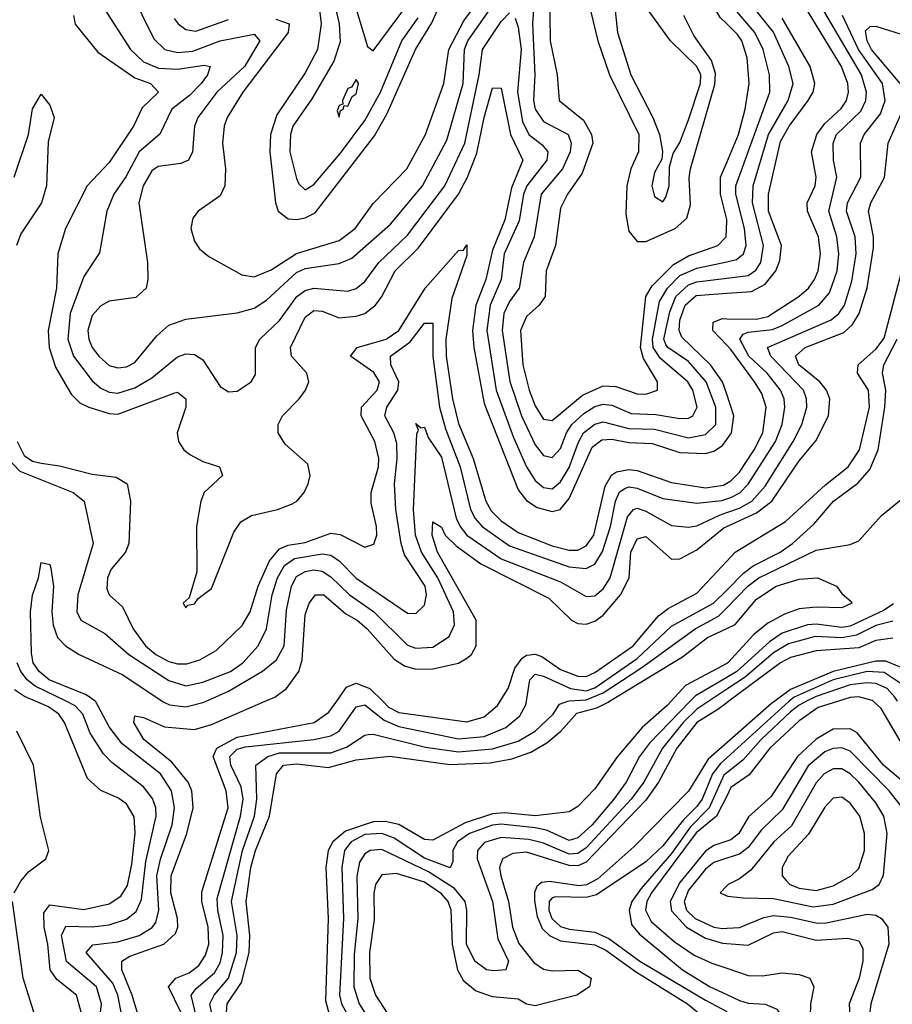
# Model space of a CAD drawing. Header units: inches. Extents: x 884549 to 1028252, y 526810 to 653624.
# Tile 698 of 1056: x 998340 to 1000389, y 579289 to 581600. Entities that reach past the tile are written whole.
import ezdxf

# ---------------------------------------------------------------- set-up
doc = ezdxf.new("R2010")
doc.units = ezdxf.units.IN
doc.header["$MEASUREMENT"] = 0
for name, color, linetype in [('A9597', 7, 'Continuous'), ('A9598', 7, 'Continuous'), ('B0507', 7, 'Continuous'), ('B0508', 7, 'Continuous')]:
    doc.layers.add(name, color=color, linetype=linetype)

msp = doc.modelspace()

# ---------------------------------------------------------------- linework, layer by layer
at = {"layer": 'A9597', "color": 5}
for points, elevation in [([(998484.2, 579270), (998473.3, 579310), (998426.6, 579346.6), (998411, 579370), (998405.6, 579430), (998396.7, 579470), (998396.3, 579503.7), (998410, 579522), (998490, 579511.2), (998550, 579524.4), (998577.4, 579542.6), (998592.4, 579567.6), (998602.7, 579617.3), (998610.6, 579690.6), (998608.5, 579728.5), (998590, 579759.5), (998570, 579773.5), (998530, 579790.8), (998499.1, 579819.1), (998444.6, 579950), (998431.8, 579970), (998407.1, 579987.1), (998376.7, 580000)], 1880), ([(998527.1, 579250), (998532, 579290), (998519.6, 579330), (998449.3, 579389.3), (998437.5, 579450), (998447.7, 579472.3), (998510, 579470.5), (998550, 579474.9), (998590, 579488.2), (998613.4, 579506.6), (998625.3, 579534.7), (998635.9, 579624.1), (998659.7, 579730), (998659, 579750), (998651.5, 579771.5), (998630, 579799.2), (998556, 579856), (998536.7, 579876.7), (998505.1, 579925.1), (998487.6, 579970), (998470, 579989.7), (998448.9, 580000)], 1860), ([(998577.7, 579270), (998570, 579310), (998558.2, 579338.2), (998496, 579410), (998511.7, 579428.3), (998570, 579435.7), (998619.9, 579450), (998651, 579469), (998659.4, 579480.6), (998666, 579510), (998661.6, 579590), (998670.2, 579629.8), (998698, 579710), (998703.4, 579750), (998696.2, 579790), (998670, 579829.9), (998580, 579900), (998550, 579939.7), (998518.7, 579998.7), (998516.8, 580000)], 1840), ([(998621.5, 579250), (998604, 579310), (998579.2, 579370), (998579.3, 579390), (998598.5, 579401.5), (998678, 579430), (998705.1, 579454.9), (998710.6, 579470), (998710.1, 579490), (998694.6, 579550), (998695, 579590), (998731.7, 579690), (998746.7, 579750), (998743.6, 579790), (998735.4, 579810), (998696.9, 579856.9), (998631.1, 579910), (998607.3, 579950), (998610, 579966), (998630, 579961.9), (998679.9, 579939.8), (998750, 579934), (998790, 579945.2), (998915.9, 580000)], 1820), ([(998674.4, 580000), (998677.8, 579997.8), (998691.3, 579991.3), (998730, 579987.2), (998770, 579996.8), (998777.1, 580000)], 1840), ([(998718.1, 579270), (998689.2, 579330), (998706, 579350), (998737.4, 579362.6), (998760, 579380), (998776.1, 579403.9), (998783.5, 579430), (998781.9, 579470), (998767.6, 579530), (998767, 579553), (998828.8, 579750), (998824.6, 579790), (998793.8, 579870), (998802.7, 579890), (998850, 579916.1), (999031.1, 579950), (999065.9, 579974.1), (999084, 580000)], 1780), ([(998758.7, 579241.3), (998742, 579310), (998754, 579326), (998797.1, 579362.9), (998810, 579386.1), (998816.1, 579410), (998817.7, 579450), (998804.6, 579510), (998803.2, 579536.8), (998858.4, 579730), (998864.1, 579770), (998859.3, 579799.3), (998835.2, 579850), (998833.1, 579870), (998850, 579887.4), (998870, 579893.3), (999030, 579910), (999070, 579918.7), (999090.2, 579930), (999130, 579986.6), (999150, 579991.9), (999195.6, 579955.6), (999230, 579941), (999370, 579911.8), (999430, 579917.6), (999481.6, 579938.4), (999513.8, 579966.2), (999528.3, 579991.7), (999529.7, 580000)], 1760), ([(998797.8, 579230), (998786.1, 579290), (998796.6, 579310), (998830.1, 579350), (998848.8, 579410), (998850.6, 579450), (998837, 579530), (998863, 579650), (998891, 579730), (998896.3, 579770), (998893.8, 579850), (998922, 579870), (998950, 579878.8), (999070, 579879.2), (999107.4, 579892.6), (999150, 579920.8), (999158, 579922), (999170, 579922.9), (999292.6, 579892.6), (999370, 579881.4), (999450, 579888.6), (999510, 579906.7), (999550.3, 579930), (999592.4, 579970), (999607.1, 579992.9), (999626.6, 580000)], 1740), ([(998825.6, 579270), (998827.1, 579290), (998860.1, 579339.9), (998878.5, 579410), (998880.3, 579450), (998871.3, 579530), (998882, 579610), (998893, 579650), (998926, 579730), (998942.9, 579830), (998959.4, 579850), (998990, 579852.9), (999064.5, 579844.5), (999130, 579862.3), (999209.1, 579870.9), (999350, 579851.9), (999444.2, 579855.8), (999495, 579865), (999539.6, 579880.4), (999577.7, 579902.3), (999610.4, 579929.6), (999647.7, 579972.3), (999695.1, 579984.9), (999721.7, 579998.3), (999724.4, 580000)], 1720), ([(999869.3, 580000), (999860.2, 579990), (999801.4, 579938.6), (999743.4, 579870), (999690, 579794.5), (999650, 579753.3), (999630, 579740.6), (999550, 579731.3), (999478.3, 579738.3), (999450, 579735.9), (999385.6, 579714.4), (999310, 579674.1), (999290, 579675.8), (999230, 579710.6), (999197.7, 579717.7), (999170, 579717.4), (999104.6, 579695.4), (999074.7, 579670), (999063.7, 579650), (999058.4, 579610), (999064, 579490), (999057.7, 579297.7), (999075.5, 579230)], 1720), ([(999914.4, 580000), (999818.5, 579901.5), (999795.4, 579870), (999763.7, 579810), (999734.5, 579770), (999683.7, 579710), (999650, 579679.2), (999630, 579673.6), (999577.1, 579697.1), (999550, 579703), (999470, 579711.7), (999450, 579709.4), (999396, 579690), (999367.9, 579670), (999356.6, 579650), (999356.4, 579623.6), (999350.6, 579609.4), (999290, 579631.8), (999218.8, 579678.8), (999190, 579689.8), (999150, 579687.4), (999118, 579670), (999102.5, 579650), (999095.8, 579610), (999099.7, 579490), (999090.9, 579310), (999095.2, 579290), (999117.1, 579250)], 1740), ([(999957.6, 580000), (999930, 579981.7), (999897.6, 579950), (999849.5, 579890), (999805, 579810), (999775.6, 579770), (999670, 579655.9), (999650, 579642.6), (999630, 579640.9), (999570, 579666.9), (999535.3, 579675.3), (999470, 579680.3), (999431.1, 579668.9), (999415, 579650), (999413.7, 579630), (999449.7, 579530.3), (999462.3, 579442.3), (999487.4, 579390), (999481.3, 579370), (999453, 579367), (999435.6, 579370), (999408.4, 579390), (999389, 579430), (999390, 579510), (999386, 579530), (999360.5, 579560.5), (999299.4, 579599.4), (999190, 579652.1), (999162.5, 579650), (999150, 579641.8), (999137.8, 579622.2), (999131, 579589), (999133.9, 579490), (999125.4, 579405.4), (999124.1, 579330), (999137.1, 579290), (999174.7, 579230)], 1760), ([(1000000, 579996.1), (999979.2, 579980.7), (999930, 579950), (999882.9, 579890), (999839.6, 579810), (999810, 579768.1), (999670, 579622.4), (999650, 579614.1), (999630, 579614.7), (999530, 579645.6), (999497.3, 579642.7), (999473.1, 579630), (999466.6, 579610), (999469.2, 579590), (999487.8, 579530), (999496.8, 579470), (999511.8, 579431.8), (999547.2, 579387.2), (999570, 579371.5), (999590, 579367.3), (999650, 579368.7), (999681.8, 579350), (999677.9, 579330), (999647.6, 579310), (999550, 579285.5), (999530, 579288.8), (999510, 579300.8), (999450, 579306.5), (999410, 579320.7), (999382.9, 579342.9), (999368.5, 579368.5), (999355.6, 579430), (999352.9, 579510), (999345.5, 579530), (999330, 579548.1), (999290, 579575.1), (999224.2, 579595.8), (999190, 579592.3), (999175.2, 579570), (999170.9, 579549.1), (999172.3, 579487.7), (999160.8, 579410), (999162, 579350), (999174.9, 579310), (999212.6, 579252.6)], 1780), ([(999192, 580000), (999205.9, 579985.9), (999230, 579974), (999390, 579951.7), (999430, 579963.7), (999461.9, 579990), (999468.1, 580000)], 1780), ([(998326.3, 579550), (998342, 579578), (998360.4, 579599.6), (998401, 579630), (998407.6, 579650), (998388.1, 579728.1), (998371.7, 579850), (998333, 579930)], 1920), ([(1000000, 579902.3), (999956.1, 579863.9), (999910, 579788.7), (999781.8, 579658.2), (999697, 579583), (999670.6, 579569.4), (999653.4, 579566.6), (999583.4, 579576.6), (999565.3, 579574.7), (999554.4, 579565.6), (999548.6, 579551.4), (999548.4, 579531.6), (999554.8, 579494.8), (999566.9, 579466.9), (999583.8, 579450), (999610, 579438.1), (999690, 579428.4), (999716.2, 579416.2), (999785.8, 579365.8), (999907.5, 579290), (999956.6, 579250)], 1820), ([(1000000, 579867.2), (999985.7, 579854.3), (999966.9, 579830), (999942, 579770), (999930, 579752.7), (999898.4, 579721.6), (999850, 579660.9), (999810, 579622.9), (999694.2, 579545.8), (999670, 579539.3), (999598.7, 579541.3), (999590, 579539), (999583.3, 579530), (999582.4, 579510), (999589.3, 579490), (999610, 579471.5), (999630, 579464.9), (999690, 579457.7), (999723.5, 579443.5), (999795.9, 579390), (999950, 579298.5), (1000000, 579272.1)], 1840), ([(1000000, 579831.8), (999993.4, 579826.6), (999958.7, 579750), (999914.7, 579705.3), (999870, 579643.1), (999799.3, 579560.7), (999777.1, 579530), (999770.9, 579510), (999776.3, 579476.3), (999794, 579454), (999896.1, 579370), (999961, 579330), (1000000, 579311.9)], 1860), ([(1000000, 579777.6), (999976.2, 579730), (999928.5, 579691.5), (999823.1, 579550), (999812.6, 579530), (999809.5, 579510), (999822.9, 579482.9), (999876.3, 579436.3), (999923.7, 579403.7), (999965.1, 579385.1), (1000000, 579373.3)], 1880), ([(1000000, 579671.7), (999970, 579661.5), (999950, 579647.8), (999890, 579575), (999867.1, 579530), (999870, 579508.2), (999905.9, 579470), (999950, 579443.9), (999990, 579432.5), (1000000, 579431.7)], 1920), ([(1000000, 579631.4), (999970, 579621.4), (999950, 579605.7), (999910, 579557), (999900.1, 579530), (999905.2, 579510), (999926.1, 579490), (999970, 579470), (999990, 579466.6), (1000000, 579467.2)], 1940), ([(1000000, 579566.6), (999984.9, 579550), (1000000, 579543.7)], 1960), ([(998170, 578196.8), (998350, 578510), (998390.3, 578669.7), (998406.2, 578790), (998411.9, 578910), (998403.1, 578950), (998403.7, 578970), (998414.6, 579010), (998415.1, 579030), (998402.5, 579070), (998374, 579110), (998366.5, 579130), (998366.2, 579210), (998372.9, 579270), (998348, 579350), (998322.9, 579530)], 1920)]:
    msp.add_lwpolyline(points, dxfattribs=dict(at, elevation=elevation))
at = {"layer": 'A9598', "color": 5}
for points, elevation in [([(1000000, 581590), (999984.9, 581604.9), (999958.6, 581650), (999908.2, 581690), (999890, 581710), (999882.8, 581730), (999894.3, 581770), (999930, 581817.7), (999970, 581842.9), (1000000, 581850.2)], 1980), ([(999040.3, 581650), (999047.7, 581590), (999038.6, 581530), (999010, 581475.2), (998943.6, 581376.4), (998928.6, 581330), (998926.8, 581290), (998940.6, 581170), (998946.9, 581150), (998970, 581132.6), (998990, 581131), (999010, 581134.5), (999033.3, 581146.7), (999172.8, 581327.2), (999201.7, 581378.3), (999268.9, 581530), (999307.4, 581592.6), (999350.4, 581690)], 2020), ([(999066, 581690), (999090, 581590), (999092, 581548), (999077.4, 581502.6), (999025.7, 581414.3), (998981.1, 581350), (998975.2, 581330), (998974.3, 581290), (998990, 581227.2), (998994.9, 581214.9), (999010, 581200.1), (999030, 581212.9), (999093.2, 581286.8), (999150, 581363.2), (999186.7, 581430), (999237.2, 581550), (999275.5, 581604.5)], 2040), ([(999663.8, 581690), (999697.1, 581550), (999724.9, 581470), (999793.5, 581330), (999792.5, 581290), (999774.9, 581250), (999765.3, 581210), (999763.3, 581143.3), (999770, 581103.6), (999790, 581079.2), (999810, 581078.9), (999878.9, 581110), (999906, 581134), (999915.1, 581164.9), (999911.7, 581228.3), (999914.7, 581250), (999972.2, 581447.7), (999973.8, 581473.8), (999964.1, 581504.1), (999922.7, 581562.7), (999899.6, 581610)], 2020), ([(998597.9, 581670), (998654.8, 581554.8), (998680.4, 581530), (998710, 581522.9), (998746.1, 581526.1), (998810.1, 581550.1), (998890, 581565.5), (998903.4, 581550), (998867.2, 581490), (998802.2, 581430), (998758, 581370), (998750.4, 581350), (998745.3, 581290), (998736.3, 581270), (998718, 581262), (998665.1, 581254.9), (998650, 581244.7), (998629.3, 581210), (998619.7, 581170), (998639.6, 581030), (998640.8, 580990), (998636.3, 580970), (998612.6, 580947.4), (998550, 580939.4), (998530, 580928.3), (998510, 580905.6), (998499.5, 580870), (998501.7, 580850), (998510, 580830.1), (998525.1, 580810), (998550, 580788.4), (998570, 580782.3), (998590, 580784.7), (998610, 580795.2), (998661.9, 580858.1), (998690, 580882.7), (998730, 580896.8), (998850, 580911.5), (998890, 580922.5), (998918.8, 580941.2), (998990, 581006.6), (999010, 581015.6), (999090, 581027.9), (999119.8, 581040.2), (999210, 581119.9), (999285.4, 581210), (999342.7, 581317.3), (999380.8, 581450), (999384.4, 581530), (999392.3, 581550), (999473.6, 581666.4)], 1960), ([(998940.8, 581600.8), (998972.1, 581590), (998970, 581570), (998863.3, 581430), (998827.1, 581370), (998819.7, 581350), (998815.6, 581310), (998823.1, 581250), (998821.7, 581210), (998810, 581186.1), (998759, 581150), (998745.9, 581134.1), (998741.4, 581110), (998750, 581080.3), (998762.1, 581062.1), (998783.9, 581043.9), (998861.3, 581001.3), (998890, 580996), (998930, 581012.4), (998990, 581051), (999090, 581081.2), (999127.1, 581110), (999170, 581168.1), (999248.5, 581250), (999292.7, 581330), (999335.9, 581450), (999347.1, 581530), (999382.7, 581597.3), (999435.7, 581670)], 1980), ([(999549.6, 581670), (999543.5, 581590), (999549.7, 581470.3), (999546.3, 581410), (999550, 581390), (999570, 581360.5), (999627.7, 581330), (999635, 581310), (999632.6, 581290), (999614.1, 581250), (999564.1, 581190), (999548, 581090), (999522.4, 581030), (999512.9, 580970), (999490, 580938.6), (999476.9, 580910), (999472.8, 580870), (999490.3, 580750.3), (999517.8, 580670), (999550, 580602.1), (999570, 580576.9), (999590, 580572), (999610, 580593.3), (999623.6, 580630), (999636.3, 580650), (999664.2, 580675.8), (999690, 580691.7), (999710, 580697.3), (999730, 580694.8), (999775.8, 580675.8), (999833.3, 580673.3), (999890, 580663.9), (999910, 580664.6), (999920.4, 580670), (999930.7, 580690), (999920.5, 580730), (999908.6, 580750), (999844.7, 580804.8), (999827.3, 580830), (999825.7, 580850), (999841.8, 580938.2), (999860.8, 580970), (999890, 580999), (999930, 581016.8), (1000000, 581031.8)], 1960), ([(999584.1, 581670), (999585, 581550), (999601.6, 581470), (999606.6, 581410), (999663.7, 581363.7), (999682.8, 581330), (999685.3, 581310), (999660.4, 581239.6), (999625.7, 581190), (999610, 581157.8), (999597.9, 581070), (999575.7, 581010), (999573.5, 580950), (999559.9, 580930), (999530, 580902.9), (999515.7, 580870), (999521, 580790), (999536.1, 580730), (999550, 580693.1), (999566.5, 580666.5), (999570, 580662), (999590, 580658.9), (999661.4, 580718.6), (999710, 580740.4), (999739.2, 580739.2), (999790, 580721.5), (999810, 580721), (999837.8, 580730), (999837.4, 580750), (999804.5, 580804.5), (999797.1, 580830), (999810.3, 580950), (999824.9, 580975.1), (999874.6, 581025.4), (999910, 581045.3), (999979.1, 581070), (999998.3, 581090), (1000000, 581126.6)], 1980), ([(999736.2, 581636.2), (999743.7, 581570), (999774.5, 581470), (999826.1, 581370), (999842, 581330), (999849.3, 581290.7), (999847.7, 581272.3), (999830, 581240.8), (999823.9, 581210), (999830, 581184.5), (999850, 581172.4), (999857, 581183), (999864.7, 581210), (999865.5, 581254.5), (999874, 581286), (999890, 581311.6), (999910, 581364.6), (999938.4, 581450), (999938.9, 581470), (999930, 581490.2), (999868.2, 581550), (999785.2, 581665.2)], 2040), ([(998532.9, 581632.9), (998600.1, 581530), (998630, 581500.9), (998665.7, 581485.7), (998710, 581483.9), (998772.7, 581492.7), (998787, 581490), (998780.5, 581470), (998765.6, 581450), (998738.2, 581421.8), (998696.9, 581390), (998669, 581331), (998620.5, 581290), (998588.8, 581231.2), (998560.3, 581190), (998544, 581150), (998527.3, 581052.7), (998490, 580996.8), (998458.3, 580910), (998452.3, 580850), (998465.7, 580810), (998510, 580752), (998530, 580735.1), (998550, 580725.6), (998570, 580723), (998610, 580736.1), (998650, 580759.2), (998710, 580808.6), (998730, 580815.2), (998750, 580814.2), (998770, 580801.1), (998810, 580738.5), (998830, 580726), (998850, 580727.9), (998883.1, 580750), (998893.1, 580766.9), (998893.6, 580830), (998903.7, 580850), (998950, 580893.8), (998990.1, 580949.9), (999010, 580964.1), (999030, 580969.3), (999110, 580962.9), (999130, 580968.9), (999150, 580985.1), (999183.2, 581030), (999250, 581093.7), (999338.2, 581210), (999385.3, 581310), (999418.9, 581470), (999426.4, 581530), (999470, 581595.7), (999490, 581615.8)], 1940), ([(999128.2, 581630), (999156.7, 581536.7), (999170, 581526.9), (999246.1, 581630)], 2060), ([(998465.6, 581610), (998470, 581589.4), (998523.3, 581523.3), (998610, 581463.2), (998646.7, 581450), (998665.9, 581430), (998627.3, 581392.7), (998606.9, 581350), (998550, 581264.7), (998498.2, 581210), (998447.3, 581110), (998429.5, 581050), (998425.6, 580970), (998406.5, 580870), (998408.7, 580830), (998424, 580784), (998460.6, 580720.6), (998480.4, 580700.4), (998502.2, 580690), (998550, 580675.1), (998570, 580673.8), (998704.1, 580724.1), (998710, 580725.4), (998729.4, 580710), (998730.1, 580690), (998709.2, 580630), (998712.5, 580610), (998724.8, 580590), (998739.1, 580579), (998770, 580562.5), (998808.7, 580550), (998815.8, 580530), (998772.5, 580490), (998765.2, 580470), (998754.4, 580410), (998755.8, 580304.2), (998737.4, 580242.6), (998723.2, 580230), (998730, 580219.5), (998734.8, 580225.2), (998750, 580228.8), (998758.9, 580241.1), (998790, 580265), (998842.8, 580397.3), (998858.5, 580421.5), (998884, 580436), (998944.7, 580450), (998977.5, 580462.5), (998990.4, 580470), (999007.5, 580490), (999017.3, 580510), (999021.8, 580530), (999016.6, 580556.6), (998963.3, 580603.3), (998946.5, 580630), (998946.5, 580650), (998957, 580670), (998995.7, 580710), (999010.8, 580730), (999018.5, 580750), (999013.5, 580770), (998978.1, 580810), (998975.5, 580830), (999010, 580901.5), (999030, 580917.6), (999050, 580915.5), (999090, 580900.2), (999130, 580903.8), (999150, 580910.4), (999174.9, 580930), (999190.2, 580950), (999221.1, 581010), (999275.8, 581064.2), (999370.4, 581190), (999391.5, 581230), (999413.2, 581286.8), (999430, 581370), (999450, 581440.2), (999470, 581439.1), (999492.5, 581330), (999521.2, 581270), (999494.5, 581205.5), (999479.2, 581130), (999450, 581059), (999434.6, 580990), (999410.8, 580930), (999402.9, 580870), (999406, 580830), (999430, 580698.6), (999510, 580496.5), (999530, 580471.3), (999554.8, 580454.8), (999590, 580445.3), (999608.9, 580450), (999630, 580476), (999683.7, 580596.3), (999706.3, 580613.7), (999730, 580615.4), (999770, 580607.6), (999824.9, 580604.9), (999890, 580584.1), (999950, 580581.5), (999970, 580586.9), (999990, 580600.7), (1000000, 580614.6)], 1920), ([(998702.7, 581602.7), (998711.6, 581590), (998730, 581576.9), (998752.9, 581572.9), (998830, 581600.4)], 1980), ([(999503.2, 581603.2), (999510, 581582.4), (999516.9, 581530), (999508.8, 581430), (999520.7, 581360.7), (999535.1, 581330), (999566.2, 581306.2), (999579.9, 581290), (999577.9, 581270), (999530.9, 581210), (999522.5, 581190), (999512.3, 581127.7), (999477.7, 581050), (999469.9, 580990), (999444.2, 580930), (999436.9, 580870), (999458.4, 580730), (999499.5, 580619.5), (999530, 580550.6), (999550, 580518.2), (999570, 580501.7), (999590, 580498.4), (999610, 580514.8), (999630, 580548.6), (999651.5, 580608.5), (999663.9, 580630), (999690, 580650.5), (999710, 580655.8), (999770, 580640.2), (999830, 580638.7), (999910, 580618.5), (999950, 580626.1), (999974.5, 580650), (999974.1, 580690), (999951.4, 580750), (999910, 580797.7), (999861.5, 580830), (999857.2, 580837.2), (999852.4, 580850), (999866.2, 580913.8), (999880.7, 580950), (999910, 580977.3), (999930, 580984.6), (1000000, 580993.4)], 1940), ([(998326.9, 581230), (998360.4, 581330), (998370, 581390.4), (998390, 581424.9), (998410, 581399.1), (998420.7, 581370), (998406.5, 581313.5), (998402.2, 581210), (998390.4, 581170), (998342.5, 581097.5), (998331.9, 581070)], 1880), ([(1000000, 581130.6), (999985.3, 581190), (999985.5, 581230), (1000000, 581264.6)], 1980), ([(998333.8, 580610), (998350, 580577.1), (998370, 580563.5), (998390, 580558.7), (998433, 580553), (998510, 580533.1), (998565.9, 580525.9), (998591.6, 580510), (998600.1, 580470), (998595.9, 580370), (998588.4, 580350), (998554, 580310), (998545.8, 580290), (998544, 580264), (998549.4, 580250), (998581.3, 580221.3), (998606.3, 580170), (998635.1, 580130), (998659.4, 580110), (998690, 580093.4), (998710, 580087.5), (998732.3, 580087.7), (998762.4, 580097.6), (998801, 580119), (998861.8, 580178.2), (998880.7, 580210), (998899.3, 580270), (998926.3, 580330), (998950, 580358), (998970, 580366.1), (999010, 580372.6), (999070, 580394.5), (999091.8, 580391.8), (999150, 580361.6), (999171.5, 580368.5), (999178, 580390), (999177.3, 580410), (999165, 580465), (999164.9, 580490), (999182, 580550), (999183.3, 580570), (999173.9, 580610), (999141.7, 580670), (999141.9, 580690), (999179.3, 580730), (999184.2, 580750), (999171.4, 580771.4), (999116.3, 580810), (999132.3, 580830), (999200.4, 580850), (999229.9, 580870), (999291.5, 580970), (999370, 581058.1), (999381.5, 581058.5), (999390, 581071.6), (999390, 581046.2), (999354.3, 580945.7), (999340.4, 580850), (999341.2, 580810), (999355.8, 580710), (999370, 580652.3), (999404.3, 580570), (999434.6, 580470), (999447.1, 580447.1), (999470, 580423.5), (999510, 580396.1), (999590, 580364.6), (999630, 580354.4), (999650, 580355), (999670, 580364.8), (999688.1, 580390), (999714.8, 580505.2), (999729.4, 580530.6), (999741.4, 580538.6), (999770, 580543.9), (999790, 580541.3), (999870, 580513.6), (999950, 580500.7), (999992.6, 580507.4), (1000000, 580511.6)], 1880), ([(1000000, 580720.6), (999990.1, 580750), (999961.6, 580790), (999894.6, 580854.6), (999888.2, 580870), (999890, 580894.6), (999902.6, 580930), (999927.9, 580952.1), (1000000, 580957.7)], 1920), ([(998311.7, 580570), (998340.1, 580540.1), (998465.4, 580490), (998491.2, 580470), (998512, 580370), (998475.7, 580250), (998473.8, 580210), (998483.4, 580190), (998539.2, 580159.2), (998595.9, 580110), (998690, 580048.9), (998730, 580036.4), (998770, 580044.5), (998834.7, 580070), (998863.4, 580090), (998899.3, 580130), (998919.1, 580170), (998932.2, 580250), (998945.2, 580290), (998961.2, 580318.8), (998984.7, 580335.3), (999050, 580346.2), (999070, 580343.1), (999089.9, 580329.9), (999130, 580288.6), (999250, 580206.5), (999270, 580205.8), (999290, 580225.8), (999294.9, 580250), (999291.6, 580270), (999243.4, 580343.4), (999235.4, 580370), (999222.6, 580450), (999220.1, 580510), (999226.4, 580570), (999224.9, 580604.9), (999218.2, 580630), (999197.2, 580670), (999201.8, 580690), (999227.5, 580730), (999229.7, 580750), (999211.5, 580790), (999210.4, 580810), (999256.4, 580843.6), (999290, 580887.4), (999310, 580887.3), (999310, 580810), (999325.7, 580690), (999339.2, 580639.2), (999373.7, 580550), (999398.5, 580450), (999408.9, 580428.9), (999425.9, 580410), (999490, 580365.2), (999630, 580315.2), (999670, 580311.4), (999690, 580321.9), (999708.6, 580351.4), (999727.4, 580410), (999738.7, 580470), (999748.3, 580491.7), (999760.5, 580499.5), (999770, 580503.7), (999790, 580499.9), (999850, 580475.8), (999930, 580464.8), (999988.6, 580471.4), (1000000, 580475)], 1860), ([(1000000, 580835.8), (999967.6, 580870), (999968.2, 580890), (999990, 580898.1), (1000000, 580897.9)], 1880), ([(998777.1, 580000), (998830, 580023.5), (998910, 580070.8), (998942.7, 580097.3), (998960.7, 580130), (998966, 580214), (998978, 580270), (998990, 580292.8), (999010, 580304.7), (999030, 580308.5), (999050, 580305.2), (999070, 580292.1), (999114.2, 580250), (999170.4, 580210.4), (999250, 580131.9), (999270, 580124.7), (999310, 580127.4), (999348.2, 580151.8), (999360.5, 580179.5), (999358.7, 580210), (999321.9, 580290), (999283.2, 580350), (999269.4, 580390), (999264.3, 580450), (999271.9, 580628.1), (999276.5, 580636.5), (999270, 580652), (999281.7, 580641.7), (999290, 580643.6), (999299, 580619), (999330, 580573), (999364.9, 580430), (999373.7, 580410), (999389.6, 580390), (999470, 580334.3), (999610, 580280), (999670, 580246.2), (999690, 580247.2), (999710, 580264.3), (999726.1, 580290), (999766.7, 580433.3), (999781.1, 580450), (999790, 580453.5), (999810, 580446.6), (999870, 580412.7), (999910, 580408.9), (999930, 580411.6), (999982.8, 580437.2), (1000000, 580443.2)], 1840), ([(998915.9, 580000), (998938.8, 580010), (998966, 580030), (998995, 580070), (999003, 580096.9), (999010, 580202.6), (999019.3, 580230), (999034, 580250), (999053.8, 580250), (999105.6, 580205.6), (999131.7, 580190), (999155.5, 580170), (999218.8, 580098.8), (999243, 580083), (999270, 580075.6), (999310, 580075.8), (999370, 580089.8), (999390, 580100.9), (999400.7, 580110), (999411.8, 580130), (999411.9, 580190), (999320.8, 580350), (999308.4, 580390), (999310, 580421.3), (999330, 580408.6), (999339.1, 580390), (999364.8, 580364.8), (999422.6, 580322.6), (999582, 580242), (999635.3, 580190), (999650, 580182.9), (999670, 580181.1), (999690, 580187.9), (999710, 580201.9), (999750.6, 580250), (999771, 580290), (999774.7, 580350), (999790, 580380.9), (999810, 580386.6), (999870, 580333.4), (999890, 580334.7), (999930, 580355.2), (999993, 580407), (1000000, 580410.3)], 1820), ([(998516.8, 580000), (998495.4, 580015.4), (998408.8, 580050), (998385.4, 580070), (998371.1, 580090), (998366.9, 580113.1), (998365.3, 580210), (998370, 580248.7), (998384.1, 580290), (998390, 580326), (998410, 580320.7), (998412.7, 580312.7), (998419.2, 580270), (998414.9, 580210), (998418.3, 580178.3), (998428.3, 580150), (998447.5, 580130), (998479.6, 580110), (998582, 580062), (998674.4, 580000)], 1840), ([(999468.1, 580000), (999486.8, 580030), (999502.6, 580077.4), (999519.2, 580100.8), (999530, 580108.5), (999550, 580110.7), (999565.4, 580105.4), (999610, 580074.7), (999650, 580059.1), (999670, 580058.5), (999690, 580067.3), (999780.1, 580130), (999839.8, 580200.2), (999862.2, 580217.8), (999930, 580253.9), (1000000, 580328.7)], 1780), ([(999529.7, 580000), (999537.8, 580050), (999550, 580063.8), (999570, 580059.3), (999632.8, 580030), (999670, 580024.5), (999690, 580031.7), (999790, 580100.7), (999870, 580176.3), (999968.8, 580230), (1000000, 580261.1)], 1760), ([(999626.6, 580000), (999630, 580001.2), (999670, 580003.4), (999710, 580019.8), (999800.9, 580079.1), (999926.2, 580170), (999980.3, 580199.7), (1000000, 580219.7)], 1740), ([(999724.4, 580000), (999895.8, 580104.2), (999955.2, 580150), (1000000, 580170.6)], 1720), ([(998448.9, 580000), (998375.8, 580035.8), (998357.2, 580050), (998341.9, 580070), (998333.6, 580090)], 1860), ([(1000000, 580088.5), (999903.1, 580036.9), (999869.3, 580000)], 1720), ([(1000000, 580056.1), (999927, 580013), (999914.4, 580000)], 1740), ([(999084, 580000), (999107, 580033), (999130, 580042.5), (999162.2, 580030), (999192, 580000)], 1780), ([(998376.7, 580000), (998350.9, 580010.9), (998327, 580027)], 1880), ([(1000000, 580028.1), (999957.6, 580000)], 1760)]:
    msp.add_lwpolyline(points, dxfattribs=dict(at, elevation=elevation))
at = {"layer": 'A9598', "color": 5, "elevation": 2060}
msp.add_lwpolyline([(999130, 581459.7), (999118.7, 581441.3), (999110, 581438), (999097.4, 581410), (999098.7, 581401.3), (999090, 581398.4), (999085.5, 581385.5), (999090, 581371), (999093.1, 581386.9), (999099.5, 581390), (999101.6, 581398.4), (999110, 581396.5), (999120.6, 581419.4), (999130, 581426), (999135.3, 581450)], close=True, dxfattribs=at)
at = {"layer": 'B0507', "color": 5}
for points, elevation in [([(1000146.9, 580000), (1000000, 579867.2)], 1840), ([(1000262.1, 580000), (1000214.7, 579985.3), (1000170, 579954.4), (1000101.3, 579890), (1000052.6, 579827.4), (1000010, 579797.5), (1000000, 579777.6)], 1880), ([(1000553.7, 580000), (1000552.8, 579990), (1000570, 579936.4), (1000622.8, 579810), (1000626.5, 579790), (1000623.6, 579770), (1000550, 579688.9), (1000510, 579664.4), (1000490, 579658), (1000480.8, 579660.8), (1000470.3, 579670.3), (1000463.4, 579750), (1000439.7, 579790), (1000367.8, 579850), (1000306.2, 579926.2), (1000290, 579935.3), (1000250, 579934.2), (1000210, 579910.8), (1000166.2, 579870), (1000103.9, 579776.1), (1000051, 579729), (1000028.5, 579690), (1000010, 579675.1), (1000000, 579671.7)], 1920), ([(1000005.2, 580000), (1000000, 579996.1)], 1780), ([(1000112.6, 580000), (1000105.4, 579994.6), (1000000, 579902.3)], 1820), ([(1000187.4, 580000), (1000170, 579991.2), (1000150, 579974.9), (1000081.2, 579910), (1000037.9, 579862.1), (1000000, 579831.8)], 1860), ([(1000489.3, 580000), (1000488.7, 579990), (1000498.4, 579918.4), (1000510.8, 579869.2), (1000510, 579842.2), (1000490, 579840.3), (1000425.4, 579885.4), (1000407.4, 579907.4), (1000363, 579983), (1000343.9, 580000)], 1880), ([(1000412.8, 579750), (1000381.5, 579790), (1000290, 579882.7), (1000270, 579890.7), (1000250, 579889.3), (1000230, 579881), (1000191.4, 579848.6), (1000130, 579745.2), (1000081.7, 579698.3), (1000050, 579656.8), (1000030, 579641.5), (1000000, 579631.4)], 1940), ([(1000000, 579543.7), (1000002.6, 579542.6), (1000038.4, 579538.4), (1000110, 579536.9), (1000202.6, 579517.4), (1000250, 579523.6), (1000341.5, 579558.5), (1000357.9, 579570), (1000368.2, 579591.8), (1000376.8, 579690), (1000368.9, 579730), (1000350, 579762), (1000310, 579810.5), (1000290, 579829.9), (1000270, 579841.3), (1000250, 579841.4), (1000229.1, 579830), (1000210, 579808.4), (1000152.2, 579707.8), (1000111, 579670), (1000056.3, 579603.7), (1000030, 579583.4), (1000003.1, 579570), (1000000, 579566.6)], 1960), ([(1000000, 579467.2), (1000030, 579468.9), (1000087.2, 579492.8), (1000110, 579497.4), (1000150, 579493.6), (1000210, 579479.6), (1000230, 579479.5), (1000330, 579500.3), (1000350, 579497.6), (1000363.6, 579490), (1000378.1, 579470), (1000380.4, 579430), (1000338.2, 579290), (1000336, 579270)], 1940), ([(1000000, 579431.7), (1000050, 579427.6), (1000110, 579456.7), (1000130, 579459.3), (1000210, 579439.3), (1000284.2, 579444.2), (1000310, 579438), (1000320, 579420), (1000319.8, 579390), (1000311.1, 579350), (1000287.9, 579290), (1000290, 579246.3)], 1920), ([(1000000, 579373.3), (1000050, 579356.4), (1000084.2, 579355.8), (1000130, 579362.9), (1000170, 579358.4), (1000195.1, 579350), (1000204.2, 579330), (1000196.9, 579290), (1000195, 579230)], 1880), ([(1000000, 579311.9), (1000030, 579297.9), (1000050, 579291.8), (1000090, 579289.4), (1000117.7, 579277.7), (1000133.4, 579253.4), (1000143.1, 579210), (1000154, 579190), (1000230, 579103.2), (1000271.9, 579070), (1000310.6, 579029.4), (1000290, 579023.2), (1000270, 579029.7), (1000259.2, 579039.2), (1000228, 579048), (1000150, 579045), (1000130, 579056.5), (1000100.5, 579090), (1000070, 579107.4), (1000050, 579111.6), (1000000, 579109.7)], 1860)]:
    msp.add_lwpolyline(points, dxfattribs=dict(at, elevation=elevation))
at = {"layer": 'B0507', "color": 5, "elevation": 1980}
msp.add_lwpolyline([(1000270, 579774.9), (1000250, 579772.6), (1000230, 579751.4), (1000191.8, 579688.2), (1000143.9, 579636.1), (1000130.1, 579610), (1000130.5, 579590), (1000139.2, 579579.2), (1000148.2, 579570), (1000170, 579561), (1000210, 579555.8), (1000250, 579566.6), (1000292.5, 579590), (1000310, 579607.5), (1000323.3, 579650), (1000323.9, 579690), (1000312.8, 579730), (1000290, 579760.8)], close=True, dxfattribs=at)
at = {"layer": 'B0508', "color": 5}
for points, elevation in [([(1000000, 580993.4), (1000050, 580999.6), (1000068.2, 581011.8), (1000080.3, 581030), (1000086.6, 581070), (1000060.9, 581170), (1000061.7, 581210), (1000098.4, 581330), (1000144.3, 581410), (1000155.9, 581450), (1000145.5, 581490), (1000110, 581570.3), (1000061.9, 581630), (1000000, 581687.1)], 1940), ([(1000000, 580897.9), (1000070, 580896.6), (1000096.8, 580903.2), (1000169.7, 580950.3), (1000192.3, 580970), (1000206.5, 580990), (1000215, 581010), (1000220.5, 581050), (1000215.8, 581090), (1000189.9, 581150), (1000188.6, 581170), (1000207.3, 581210), (1000210, 581230), (1000198.7, 581290), (1000211.8, 581330), (1000230, 581355.9), (1000268.7, 581391.3), (1000281.2, 581410), (1000285.9, 581430), (1000284.2, 581450), (1000269.5, 581490), (1000171.3, 581651.3)], 1880), ([(1000000, 581031.8), (1000023.2, 581036.8), (1000039, 581050), (1000045.9, 581070), (1000041.7, 581110), (1000021.3, 581190), (1000021.2, 581210), (1000101.1, 581430), (1000100.1, 581470), (1000085.5, 581530), (1000065.7, 581570), (1000000, 581647)], 1960), ([(1000000, 580475), (1000010, 580478), (1000030.5, 580489.5), (1000050.7, 580509.3), (1000114.9, 580610), (1000130, 580650), (1000136.5, 580690), (1000134.7, 580710), (1000126.6, 580730), (1000095, 580770), (1000051.7, 580810), (1000031.1, 580850), (1000038.7, 580861.3), (1000050, 580866.3), (1000107.7, 580872.3), (1000130, 580882), (1000216, 580930), (1000241.6, 580958.4), (1000259.4, 581010), (1000263.1, 581050), (1000258.8, 581090), (1000239.6, 581150), (1000258.2, 581230), (1000250.8, 581270), (1000250, 581310), (1000257.5, 581330), (1000314.6, 581385.4), (1000326.4, 581410), (1000328.3, 581430), (1000316.7, 581470), (1000222.2, 581630)], 1860), ([(1000000, 580443.2), (1000030, 580453.6), (1000058.8, 580470), (1000090, 580504.9), (1000155.9, 580610), (1000176.4, 580650), (1000188.5, 580690), (1000187.7, 580710), (1000180.5, 580730), (1000103.5, 580810), (1000095.8, 580830), (1000244.9, 580895.1), (1000263.4, 580910), (1000276.4, 580930), (1000294.1, 580985.9), (1000303.6, 581050), (1000301.9, 581090), (1000281.3, 581150), (1000283.7, 581170), (1000315, 581230), (1000314.4, 581310), (1000322.5, 581330), (1000360.8, 581379.2), (1000372.3, 581410), (1000365.5, 581450), (1000309.2, 581530), (1000272.2, 581610)], 1840), ([(1000000, 580957.7), (1000057.8, 580962.2), (1000090, 580979.4), (1000115.1, 581010), (1000125.1, 581034.9), (1000128.7, 581070), (1000098.2, 581150), (1000098.2, 581190), (1000126.3, 581313.7), (1000146.6, 581350), (1000191.5, 581410), (1000202.6, 581430), (1000206.9, 581450), (1000195.7, 581490), (1000130, 581603.1)], 1920), ([(1000000, 581264.6), (1000027.3, 581330), (1000043.1, 581390), (1000052.7, 581450), (1000048.3, 581510), (1000035.6, 581550), (1000025.2, 581565.2), (1000000, 581590)], 1980), ([(1000407.2, 581450), (1000340.3, 581530), (1000329.5, 581550), (1000326.2, 581573.8), (1000336.5, 581583.5), (1000350, 581584.3), (1000410, 581565.8)], 1820), ([(1000000, 580410.3), (1000070, 580442.2), (1000105.7, 580470), (1000170, 580564.5), (1000208.9, 580611.1), (1000238.7, 580670), (1000242.3, 580710), (1000234.4, 580730), (1000218.4, 580750), (1000169.4, 580790), (1000161.8, 580810), (1000183.9, 580830), (1000274.8, 580865.2), (1000295.7, 580884.3), (1000311, 580910), (1000329.6, 580970.4), (1000344.6, 581064.7), (1000344.9, 581090), (1000332.9, 581150), (1000338.6, 581170), (1000370.3, 581229.7), (1000378.9, 581310), (1000414.2, 581390)], 1820), ([(1000000, 581126.6), (1000000.2, 581130), (1000000, 581130.6)], 1980), ([(1000000, 580328.7), (1000019.9, 580350), (1000138.2, 580421.8), (1000231.9, 580508.1), (1000285.3, 580550), (1000312, 580590), (1000335.4, 580690), (1000332.8, 580730), (1000306.9, 580770), (1000308.3, 580790), (1000350, 580826.2), (1000370, 580851.9), (1000414.9, 581025.1)], 1780), ([(1000000, 580261.1), (1000039.5, 580300.5), (1000062.2, 580317.8), (1000125.3, 580350), (1000154.2, 580370), (1000204.6, 580415.4), (1000250.9, 580470), (1000307.8, 580512.2), (1000335.8, 580544.2), (1000355.4, 580590), (1000371.5, 580690), (1000373.8, 580730), (1000366, 580770), (1000369, 580790), (1000400.5, 580850)], 1760), ([(1000000, 580511.6), (1000010, 580517.3), (1000030, 580538.1), (1000064.7, 580590), (1000084.4, 580630), (1000092.7, 580690), (1000082.4, 580722.4), (1000065.4, 580750), (1000010, 580825.3), (1000000, 580835.8)], 1880), ([(1000000, 580614.6), (1000011, 580630), (1000016.9, 580670), (1000000, 580720.6)], 1920), ([(1000000, 580219.7), (1000049.7, 580270.3), (1000075.4, 580290), (1000210, 580354.5), (1000290, 580368), (1000310, 580376.9), (1000363.6, 580436.4), (1000410, 580473.7)], 1740), ([(1000000, 580170.6), (1000020.1, 580179.9), (1000070, 580239.5), (1000115.9, 580270), (1000170, 580286.9), (1000213.4, 580290), (1000258, 580270), (1000270, 580252.7), (1000293.4, 580233.4), (1000294, 580230), (1000270, 580219.1), (1000210, 580221), (1000170, 580216.8), (1000135.5, 580204.5), (1000096.9, 580183.1), (1000063.6, 580156.4), (1000002.8, 580090), (1000000, 580088.5)], 1720), ([(1000391.3, 580228.7), (1000370, 580213.8), (1000290, 580176.2), (1000270, 580173), (1000210, 580180.7), (1000190, 580179.1), (1000130, 580159.6), (1000100.5, 580139.5), (1000023.4, 580070), (1000000, 580056.1)], 1740), ([(1000390, 580188.4), (1000350, 580177.8), (1000304.7, 580155.3), (1000270, 580148.6), (1000207.9, 580152.1), (1000144.9, 580135.1), (1000110, 580113.4), (1000043.2, 580056.8), (1000000, 580028.1)], 1760), ([(1000390, 580148.5), (1000350, 580142.6), (1000310, 580125.6), (1000210, 580118.1), (1000150, 580102.5), (1000126.5, 580090), (1000005.2, 580000)], 1780), ([(1000410, 580079.6), (1000374, 580094), (1000350, 580094), (1000249.9, 580070.1), (1000150, 580028), (1000112.6, 580000)], 1820), ([(1000410, 580041.2), (1000370, 580067.9), (1000330, 580070.1), (1000250, 580050.2), (1000158, 580010), (1000146.9, 580000)], 1840), ([(1000400.9, 580000), (1000394.9, 580010), (1000376.8, 580030), (1000350, 580041.6), (1000330, 580043.6), (1000290, 580038.5), (1000210, 580011.5), (1000187.4, 580000)], 1860), ([(1000343.9, 580000), (1000341.8, 580001.8), (1000310.4, 580010.4), (1000290, 580008.7), (1000262.1, 580000)], 1880)]:
    msp.add_lwpolyline(points, dxfattribs=dict(at, elevation=elevation))

doc.saveas('drawing.dxf')
